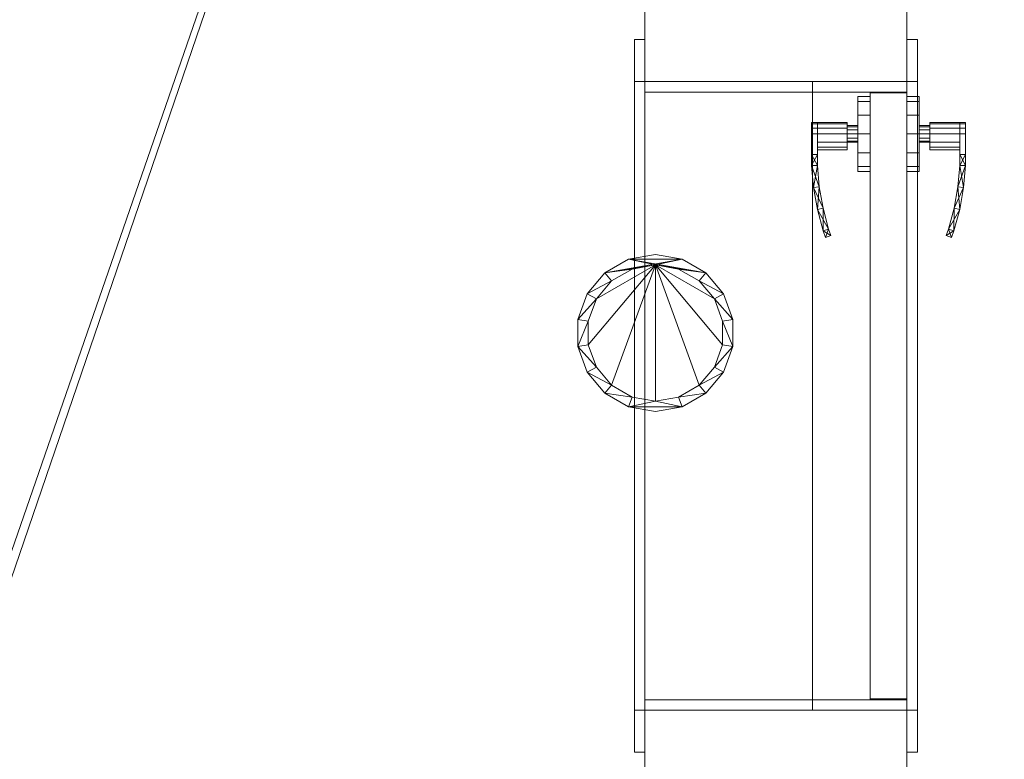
# Model space of a CAD drawing. Header units: inches. Extents: x -263 to 528, y -1 to 602.
# Tile 586 of 656: x 386 to 433, y 18 to 53. Entities that reach past the tile are written whole.
import ezdxf

# ---------------------------------------------------------------- set-up
doc = ezdxf.new("R2010")
doc.units = ezdxf.units.IN
doc.header["$MEASUREMENT"] = 0
for name, color, linetype in [('Doors', 7, 'Continuous'), ('New_Twindo - Lighting', 7, 'Continuous'), ('Twindo - Slabs', 7, 'Continuous'), ('Twindo - Walls', 7, 'Continuous')]:
    doc.layers.add(name, color=color, linetype=linetype)
doc.layers.add('New_Twindo - Lighting_Pen_No__10', color=1, linetype='Continuous', lineweight=18)
doc.layers.add('Twindo - Walls_Pen_No__3', color=7, linetype='Continuous', lineweight=18, true_color=0x506e96)

# ---------------------------------------------------------------- blocks, each defined once
blk = doc.blocks.new('Wall_1A432074-22F6-4D23-BD7C-E5F15A753E54', base_point=(415.5, 14))
at = {"layer": 'Twindo - Walls', "lineweight": 0}
mesh = blk.add_polyface(dxfattribs=at)
corners = [(415.5, 322.5, -6), (415.5, 14, -6), (415.5, 14, 101), (415.5, 322.5, 101), (415.5, 20), (415.5, 50), (415.5, 50, 80), (415.5, 20, 80), (428, 322.5, -6), (428, 14, -6), (428, 14, 101), (428, 322.5, 101), (428, 20), (428, 50), (428, 50, 80), (428, 20, 80)]
mesh.append_faces([[corners[k] for k in face] for face in [(8, 9, 1, 0), (1, 9, 10, 2), (3, 2, 10, 11), (0, 3, 11, 8), (12, 13, 5, 4), (13, 14, 6, 5), (14, 15, 7, 6), (15, 12, 4, 7)]], dxfattribs={"color": 254})
mesh.append_faces([[corners[k] for k in face] for face in [(1, 4, 0), (0, 5, 3), (8, 13, 9), (9, 12, 10)]], dxfattribs={"vtx0": -1, "vtx1": -1, "color": 254})
mesh.append_faces([[corners[k] for k in face] for face in [(6, 2, 3), (2, 7, 4), (0, 4, 5), (15, 11, 10), (11, 14, 13), (9, 13, 12)]], dxfattribs={"vtx0": -1, "vtx2": -1, "color": 254})
mesh.append_faces([[corners[k] for k in face] for face in [(6, 7, 2), (5, 6, 3), (1, 2, 4), (15, 14, 11), (12, 15, 10), (8, 11, 13)]], dxfattribs={"vtx1": -1, "vtx2": -1, "color": 254})
blk = doc.blocks.new('Slab_D0BD3B49-249D-4DA8-80D4-D821BCE50D6B', base_point=(-249.5, 387))
at = {"layer": 'Twindo - Slabs', "lineweight": 0}
mesh = blk.add_polyface(dxfattribs=at)
corners = [(-192, 387), (-249.5, 387), (-249.5, 387, -6), (-192, 387, -6), (-89.75, 579.5), (-249.5, 579.5), (-192, 134.5), (-132, 134.5), (-132, 124.5), (10, 124.5), (10, 13.75), (161.5, 13.75), (161.5, 6.5), (252, 6.5), (252, 14), (415.5, 14), (415.5, 322.5), (222.5, 322.5), (222.5, 357.5), (-4, 357.5), (-4, 413), (101.5, 413), (101.5, 553.5), (-89.75, 553.5), (-249.5, 579.5, -6), (-192, 134.5, -6), (-89.75, 579.5, -6), (-89.75, 553.5, -6), (101.5, 553.5, -6), (101.5, 413, -6), (-4, 413, -6), (-4, 357.5, -6), (222.5, 357.5, -6), (222.5, 322.5, -6), (415.5, 322.5, -6), (415.5, 14, -6), (252, 14, -6), (252, 6.5, -6), (161.5, 6.5, -6), (161.5, 13.75, -6), (10, 13.75, -6), (10, 124.5, -6), (-132, 124.5, -6), (-132, 134.5, -6)]
mesh.append_faces([[corners[k] for k in face] for face in [(0, 1, 2, 3), (1, 5, 24, 2), (6, 0, 3, 25), (5, 4, 26, 24), (7, 6, 25, 43), (8, 7, 43, 42), (9, 8, 42, 41), (10, 9, 41, 40), (11, 10, 40, 39), (12, 11, 39, 38), (13, 12, 38, 37), (14, 13, 37, 36), (15, 14, 36, 35), (16, 15, 35, 34), (17, 16, 34, 33), (18, 17, 33, 32), (19, 18, 32, 31), (20, 19, 31, 30), (21, 20, 30, 29), (22, 21, 29, 28), (23, 22, 28, 27), (4, 23, 27, 26)]], dxfattribs={"color": 254})
mesh.append_faces([[corners[k] for k in face] for face in [(22, 20, 21), (16, 14, 15)]], dxfattribs={"vtx0": -1, "color": 254})
mesh.append_faces([[corners[k] for k in face] for face in [(28, 30, 27), (34, 36, 33)]], dxfattribs={"vtx0": -1, "vtx1": -1, "color": 254})
mesh.append_faces([[corners[k] for k in face] for face in [(4, 0, 7), (19, 23, 8), (19, 9, 11), (43, 3, 26), (42, 27, 31), (39, 41, 31)]], dxfattribs={"vtx0": -1, "vtx1": -1, "vtx2": -1, "color": 254})
mesh.append_faces([[corners[k] for k in face] for face in [(23, 7, 8), (19, 8, 9), (17, 11, 12), (17, 12, 13), (17, 13, 14), (3, 24, 26), (43, 26, 27), (39, 31, 32), (39, 32, 33)]], dxfattribs={"vtx0": -1, "vtx2": -1, "color": 254})
mesh.append_faces([[corners[k] for k in face] for face in [(29, 30, 28), (35, 36, 34)]], dxfattribs={"vtx1": -1, "color": 254})
mesh.append_faces([[corners[k] for k in face] for face in [(4, 5, 0), (23, 4, 7), (19, 20, 23), (22, 23, 20), (18, 19, 11), (17, 18, 11), (16, 17, 14), (42, 43, 27), (30, 31, 27), (41, 42, 31), (38, 39, 33), (37, 38, 33), (36, 37, 33)]], dxfattribs={"vtx1": -1, "vtx2": -1, "color": 254})
mesh.append_faces([[corners[k] for k in face] for face in [(5, 1, 0), (0, 6, 7), (9, 10, 11), (3, 2, 24), (43, 25, 3), (39, 40, 41)]], dxfattribs={"vtx2": -1, "color": 254})
blk = doc.blocks.new('Slab_C16FED3F-F51D-4887-95C2-45D370958F54', base_point=(-255.75, 595))
at = {"layer": 'Twindo - Slabs', "lineweight": 0}
mesh = blk.add_polyface(dxfattribs=at)
corners = [(95.5, 568, 128), (95.5, 570, 128), (-75.75, 570, 128), (-75.75, 595, 128), (-255.75, 595, 128), (-255.75, 379, 128), (-198, 379, 128), (-198, 134.5, 128), (-136, 134.5, 128), (-136, 110.5, 128), (6.5, 110.5, 128), (6.5, 6.5, 128), (315.5, 6.5, 128), (315.5, 8, 128), (378.5, 8, 128), (378.5, 6.5, 128), (523, 6.5, 128), (523, 132.25, 128), (421.5, 132.25, 128), (421.5, 333, 128), (239, 333, 128), (239, 391.501, 128), (240, 391.501, 128), (240, 457, 128), (237, 457, 128), (237, 568, 128), (201, 127.5, 128), (201, 128.125, 128), (244.5, 128.125, 128), (244.5, 127.5, 128), (244.5, 15, 128), (161.5, 15, 128), (161.5, 146.5, 128), (200.935, 146.5, 128), (200.997, 146.5, 128), (200.997, 128.5, 128), (95.5, 568, 101), (95.5, 570, 101), (-75.75, 570, 101), (-75.75, 595, 101), (-255.75, 595, 101), (-255.75, 379, 101), (-198, 379, 101), (-198, 134.5, 101), (-136, 134.5, 101), (-136, 110.5, 101), (6.5, 110.5, 101), (6.5, 6.5, 101), (315.5, 6.5, 101), (315.5, 8, 101), (378.5, 8, 101), (378.5, 6.5, 101), (523, 6.5, 101), (523, 132.25, 101), (421.5, 132.25, 101), (421.5, 333, 101), (239, 333, 101), (239, 391.501, 101), (240, 391.501, 101), (240, 457, 101), (237, 457, 101), (237, 568, 101), (201, 127.5, 120), (201, 128, 120), (201, 128.125, 120), (244.5, 128.125, 120), (244.5, 128, 120), (244.5, 127.5, 120), (244.5, 127.5, 101), (244.5, 15, 101), (161.5, 15, 101), (161.5, 146.5, 101), (200.935, 146.5, 101), (200.997, 146.5, 101), (200.997, 128.5, 114.5), (201, 127.5, 101)]
mesh.append_faces([[corners[k] for k in face] for face in [(36, 37, 1, 0), (37, 38, 2, 1), (38, 39, 3, 2), (39, 40, 4, 3), (40, 41, 5, 4), (41, 42, 6, 5), (42, 43, 7, 6), (43, 44, 8, 7), (44, 45, 9, 8), (45, 46, 10, 9), (46, 47, 11, 10), (47, 48, 12, 11), (48, 49, 13, 12), (49, 50, 14, 13), (50, 51, 15, 14), (51, 52, 16, 15), (52, 53, 17, 16), (53, 54, 18, 17), (54, 55, 19, 18), (55, 56, 20, 19), (56, 57, 21, 20), (57, 58, 22, 21), (58, 59, 23, 22), (59, 60, 24, 23), (60, 61, 25, 24), (61, 36, 0, 25), (28, 27, 64, 65), (69, 70, 31, 30), (70, 71, 32, 31), (33, 32, 71, 72), (33, 72, 73, 34), (34, 73, 74, 35), (62, 67, 66, 63), (65, 64, 63, 66), (67, 62, 75, 68), (72, 74, 73)]], dxfattribs={"color": 254})
mesh.append_faces([[corners[k] for k in face] for face in [(23, 21, 22), (27, 63, 64), (29, 66, 67), (29, 69, 30), (75, 74, 72), (52, 54, 53)]], dxfattribs={"vtx0": -1, "color": 254})
mesh.append_faces([[corners[k] for k in face] for face in [(16, 18, 15), (59, 57, 60)]], dxfattribs={"vtx0": -1, "vtx1": -1, "color": 254})
mesh.append_faces([[corners[k] for k in face] for face in [(3, 6, 8), (31, 0, 11), (0, 32, 34), (24, 34, 27), (20, 24, 27), (28, 30, 12), (20, 28, 13), (75, 26, 74), (44, 42, 39), (47, 36, 70), (75, 60, 56), (49, 68, 56)]], dxfattribs={"vtx0": -1, "vtx1": -1, "vtx2": -1, "color": 254})
mesh.append_faces([[corners[k] for k in face] for face in [(2, 8, 9), (2, 9, 10), (0, 10, 11), (20, 27, 28), (30, 11, 12), (28, 12, 13), (20, 13, 14), (18, 14, 15), (42, 40, 39), (44, 39, 38), (46, 38, 37), (46, 37, 36), (72, 36, 61), (75, 61, 60), (47, 70, 69), (49, 69, 68), (50, 56, 55), (50, 55, 54)]], dxfattribs={"vtx0": -1, "vtx2": -1, "color": 254})
mesh.append_faces([[corners[k] for k in face] for face in [(17, 18, 16), (58, 57, 59)]], dxfattribs={"vtx1": -1, "color": 254})
mesh.append_faces([[corners[k] for k in face] for face in [(3, 4, 6), (2, 3, 8), (1, 2, 10), (0, 1, 10), (31, 32, 0), (25, 0, 34), (24, 25, 34), (20, 21, 24), (23, 24, 21), (30, 31, 11), (19, 20, 14), (18, 19, 14), (45, 44, 38), (46, 45, 38), (47, 46, 36), (71, 70, 36), (72, 71, 36), (75, 72, 61), (57, 56, 60), (68, 75, 56), (48, 47, 69), (49, 48, 69), (50, 49, 56), (51, 50, 54), (52, 51, 54)]], dxfattribs={"vtx1": -1, "vtx2": -1, "color": 254})
mesh.append_faces([[corners[k] for k in face] for face in [(4, 5, 6), (6, 7, 8), (26, 35, 74), (42, 41, 40), (44, 43, 42)]], dxfattribs={"vtx2": -1, "color": 254})
mesh.append_faces([[corners[k] for k in face] for face in [(27, 26, 62, 63), (29, 28, 65, 66), (29, 67, 68, 69)]], dxfattribs={"vtx3": -1, "color": 254})
blk = doc.blocks.new('Door_FA562B6C-6553-4CBE-97DA-130BF5FF7A9F')
at = {"layer": 'Twindo - Walls_Pen_No__3', "color": 155, "lineweight": 18, "true_color": 0x506e96}
for p, q in [((426.25, 20.5), (426.25, 49.5)), ((426.25, 49.5), (426.25, 49.5, 79.5)), ((426.25, 49.5, 79.5), (426.25, 20.5, 79.5)), ((428, 49.5), (426.25, 49.5)), ((428, 49.5, 79.5), (426.25, 49.5, 79.5)), ((428, 20.5), (428, 49.5)), ((428, 49.5), (428, 49.5, 79.5)), ((428, 49.5, 79.5), (428, 20.5, 79.5)), ((426.25, 20.5, 79.5), (426.25, 20.5)), ((428, 20.5), (426.25, 20.5)), ((428, 20.5, 79.5), (426.25, 20.5, 79.5)), ((428, 20.5, 79.5), (428, 20.5))]:
    blk.add_line(p, q, dxfattribs=at)
at = {"layer": 'Doors', "lineweight": 0}
mesh = blk.add_polyface(dxfattribs=at)
corners = [(415, 52), (415.5, 52), (415.5, 50), (415, 50), (415.5, 50, 80), (415, 50, 80), (415.5, 52, 82), (415, 52, 82)]
mesh.append_faces([[corners[k] for k in face] for face in [(0, 1, 2, 3), (3, 2, 4, 5), (5, 4, 6, 7), (7, 6, 1, 0), (0, 3, 5, 7), (1, 6, 4, 2)]], dxfattribs={"color": 7})
mesh = blk.add_polyface(dxfattribs=at)
corners = [(415, 52, 82), (415.5, 52, 82), (415.5, 50, 80), (415, 50, 80), (415.5, 20, 80), (415, 20, 80), (415.5, 18, 82), (415, 18, 82)]
mesh.append_faces([[corners[k] for k in face] for face in [(0, 1, 2, 3), (3, 2, 4, 5), (5, 4, 6, 7), (7, 6, 1, 0), (0, 3, 5, 7), (1, 6, 4, 2)]], dxfattribs={"color": 7})
mesh = blk.add_polyface(dxfattribs=at)
corners = [(428.5, 52), (428.5, 50), (428, 50), (428, 52), (428.5, 50, 80), (428, 50, 80), (428.5, 52, 82), (428, 52, 82)]
mesh.append_faces([[corners[k] for k in face] for face in [(0, 1, 2, 3), (1, 4, 5, 2), (4, 6, 7, 5), (6, 0, 3, 7), (0, 6, 4, 1), (3, 2, 5, 7)]], dxfattribs={"color": 7})
mesh = blk.add_polyface(dxfattribs=at)
corners = [(428.5, 52, 82), (428.5, 50, 80), (428, 50, 80), (428, 52, 82), (428.5, 20, 80), (428, 20, 80), (428.5, 18, 82), (428, 18, 82)]
mesh.append_faces([[corners[k] for k in face] for face in [(0, 1, 2, 3), (1, 4, 5, 2), (4, 6, 7, 5), (6, 0, 3, 7), (0, 6, 4, 1), (3, 2, 5, 7)]], dxfattribs={"color": 7})
mesh = blk.add_polyface(dxfattribs=at)
corners = [(423.5, 50), (423.5, 49.5), (415.5, 49.5), (415.5, 50), (423.5, 49.5, 79.5), (415.5, 49.5, 79.5), (423.5, 50, 80), (415.5, 50, 80)]
mesh.append_faces([[corners[k] for k in face] for face in [(0, 1, 2, 3), (1, 4, 5, 2), (4, 6, 7, 5), (6, 0, 3, 7), (0, 6, 4, 1), (3, 2, 5, 7)]], dxfattribs={"color": 7})
mesh = blk.add_polyface(dxfattribs=at)
corners = [(423.5, 49.5, 79.5), (423.5, 20.5, 79.5), (415.5, 20.5, 79.5), (415.5, 49.5, 79.5), (423.5, 20, 80), (415.5, 20, 80), (423.5, 50, 80), (415.5, 50, 80)]
mesh.append_faces([[corners[k] for k in face] for face in [(0, 1, 2, 3), (1, 4, 5, 2), (4, 6, 7, 5), (6, 0, 3, 7), (0, 6, 4, 1), (3, 2, 5, 7)]], dxfattribs={"color": 7})
mesh = blk.add_polyface(dxfattribs=at)
corners = [(428, 50), (428, 49.5), (423.5, 49.5), (423.5, 50), (428, 49.5, 79.5), (423.5, 49.5, 79.5), (428, 50, 79.5), (423.5, 50, 79.5)]
mesh.append_faces([[corners[k] for k in face] for face in [(0, 1, 2, 3), (1, 4, 5, 2), (4, 6, 7, 5), (6, 0, 3, 7), (0, 6, 4, 1), (3, 2, 5, 7)]], dxfattribs={"color": 7})
mesh = blk.add_polyface(dxfattribs=at)
corners = [(428, 50, 80), (428, 50, 79.5), (423.5, 50, 79.5), (423.5, 50, 80), (428, 49.5, 79.5), (423.5, 49.5, 79.5), (428, 20.5, 79.5), (423.5, 20.5, 79.5), (428, 20, 79.5), (423.5, 20, 79.5), (428, 20, 80), (423.5, 20, 80)]
mesh.append_faces([[corners[k] for k in face] for face in [(0, 1, 2, 3), (1, 4, 5, 2), (4, 6, 7, 5), (6, 8, 9, 7), (8, 10, 11, 9), (10, 0, 3, 11)]], dxfattribs={"color": 7})
mesh.append_faces([[corners[k] for k in face] for face in [(0, 6, 4, 1), (3, 7, 9, 11)]], dxfattribs={"vtx0": -1, "color": 7})
mesh.append_faces([[corners[k] for k in face] for face in [(0, 10, 8, 6), (3, 2, 5, 7)]], dxfattribs={"vtx3": -1, "color": 7})
mesh = blk.add_polyface(dxfattribs=at)
corners = [(428, 20.5), (426.25, 20.5), (426.25, 49.5), (428, 49.5), (426.25, 49.5, 79.5), (428, 49.5, 79.5), (426.25, 20.5, 79.5), (428, 20.5, 79.5), (428, 20.539, 0.039), (426.25, 20.539, 0.039), (426.25, 20.539, 79.461), (428, 20.539, 79.461), (426.25, 49.461, 79.461), (428, 49.461, 79.461), (426.25, 49.461, 0.039), (428, 49.461, 0.039)]
mesh.append_faces([[corners[k] for k in face] for face in [(0, 1, 2, 3), (3, 2, 4, 5), (5, 4, 6, 7), (7, 6, 1, 0), (8, 9, 10, 11), (11, 10, 12, 13), (13, 12, 14, 15), (15, 14, 9, 8)]], dxfattribs={"color": 7})
mesh.append_faces([[corners[k] for k in face] for face in [(0, 8, 7), (7, 11, 5), (6, 10, 1), (1, 9, 2)]], dxfattribs={"vtx0": -1, "vtx1": -1, "color": 7})
mesh.append_faces([[corners[k] for k in face] for face in [(13, 3, 5), (3, 15, 8), (7, 8, 11), (14, 4, 2), (4, 12, 10), (1, 10, 9)]], dxfattribs={"vtx0": -1, "vtx2": -1, "color": 7})
mesh.append_faces([[corners[k] for k in face] for face in [(13, 15, 3), (11, 13, 5), (0, 3, 8), (14, 12, 4), (9, 14, 2), (6, 4, 10)]], dxfattribs={"vtx1": -1, "vtx2": -1, "color": 7})
mesh = blk.add_polyface(dxfattribs=at)
corners = [(426.25, 49.461, 0.039), (426.25, 20.539, 0.039), (426.25, 20.539, 79.461), (426.25, 49.461, 79.461), (428, 20.539, 0.039), (428, 49.461, 0.039), (428, 20.539, 79.461), (428, 49.461, 79.461)]
mesh.append_faces([[corners[k] for k in face] for face in [(0, 1, 2, 3), (4, 1, 0, 5), (1, 4, 6, 2), (2, 6, 7, 3), (5, 0, 3, 7), (4, 5, 7, 6)]], dxfattribs={"color": 7})
mesh = blk.add_polyface(dxfattribs=at)
corners = [(425.659, 45.949, 36.896), (425.659, 45.709, 36), (425.663, 45.709, 36), (425.663, 45.949, 36.896), (425.659, 46.604, 37.551), (425.663, 46.604, 37.551), (425.659, 47.5, 37.791), (425.663, 47.5, 37.791), (425.659, 48.396, 37.551), (425.663, 48.396, 37.551), (425.659, 49.051, 36.896), (425.663, 49.051, 36.896), (425.659, 49.291, 36), (425.663, 49.291, 36), (425.659, 49.051, 35.104), (425.663, 49.051, 35.104), (425.659, 48.396, 34.449), (425.663, 48.396, 34.449), (425.659, 47.5, 34.209), (425.663, 47.5, 34.209), (425.659, 46.604, 34.449), (425.663, 46.604, 34.449), (425.659, 45.949, 35.104), (425.663, 45.949, 35.104), (426.246, 45.709, 36), (426.246, 45.949, 36.896), (426.246, 46.604, 37.551), (426.246, 47.5, 37.791), (426.246, 48.396, 37.551), (426.246, 49.051, 36.896), (426.246, 49.291, 36), (426.246, 49.051, 35.104), (426.246, 48.396, 34.449), (426.246, 47.5, 34.209), (426.246, 46.604, 34.449), (426.246, 45.949, 35.104), (426.25, 45.709, 36), (426.25, 45.949, 36.896), (426.25, 46.604, 37.551), (426.25, 47.5, 37.791), (426.25, 48.396, 37.551), (426.25, 49.051, 36.896), (426.25, 49.291, 36), (426.25, 49.051, 35.104), (426.25, 48.396, 34.449), (426.25, 47.5, 34.209), (426.25, 46.604, 34.449), (426.25, 45.949, 35.104)]
mesh.append_faces([[corners[k] for k in face] for face in [(0, 1, 2, 3), (4, 0, 3, 5), (6, 4, 5, 7), (8, 6, 7, 9), (10, 8, 9, 11), (12, 10, 11, 13), (14, 12, 13, 15), (16, 14, 15, 17), (18, 16, 17, 19), (20, 18, 19, 21), (22, 20, 21, 23), (1, 22, 23, 2), (3, 2, 24, 25), (5, 3, 25, 26), (7, 5, 26, 27), (9, 7, 27, 28), (11, 9, 28, 29), (13, 11, 29, 30), (15, 13, 30, 31), (17, 15, 31, 32), (19, 17, 32, 33), (21, 19, 33, 34), (23, 21, 34, 35), (2, 23, 35, 24), (25, 24, 36, 37), (26, 25, 37, 38), (27, 26, 38, 39), (28, 27, 39, 40), (29, 28, 40, 41), (30, 29, 41, 42), (31, 30, 42, 43), (32, 31, 43, 44), (33, 32, 44, 45), (34, 33, 45, 46), (35, 34, 46, 47), (24, 35, 47, 36)]], dxfattribs={"color": 252})
mesh.append_faces([[corners[k] for k in face] for face in [(1, 18, 20, 22)]], dxfattribs={"vtx0": -1, "color": 252})
mesh.append_faces([[corners[k] for k in face] for face in [(1, 6, 8, 10), (1, 10, 12, 14), (1, 14, 16, 18)]], dxfattribs={"vtx0": -1, "vtx3": -1, "color": 252})
mesh.append_faces([[corners[k] for k in face] for face in [(1, 0, 4, 6)]], dxfattribs={"vtx3": -1, "color": 252})
mesh = blk.add_polyface(dxfattribs=at)
corners = [(428.591, 45.949, 36.896), (428.587, 45.949, 36.896), (428.587, 45.709, 36), (428.591, 45.709, 36), (428.591, 46.604, 37.551), (428.587, 46.604, 37.551), (428.591, 47.5, 37.791), (428.587, 47.5, 37.791), (428.591, 48.396, 37.551), (428.587, 48.396, 37.551), (428.591, 49.051, 36.896), (428.587, 49.051, 36.896), (428.591, 49.291, 36), (428.587, 49.291, 36), (428.591, 49.051, 35.104), (428.587, 49.051, 35.104), (428.591, 48.396, 34.449), (428.587, 48.396, 34.449), (428.591, 47.5, 34.209), (428.587, 47.5, 34.209), (428.591, 46.604, 34.449), (428.587, 46.604, 34.449), (428.591, 45.949, 35.104), (428.587, 45.949, 35.104), (428.004, 45.949, 36.896), (428.004, 45.709, 36), (428.004, 46.604, 37.551), (428.004, 47.5, 37.791), (428.004, 48.396, 37.551), (428.004, 49.051, 36.896), (428.004, 49.291, 36), (428.004, 49.051, 35.104), (428.004, 48.396, 34.449), (428.004, 47.5, 34.209), (428.004, 46.604, 34.449), (428.004, 45.949, 35.104), (428, 45.949, 36.896), (428, 45.709, 36), (428, 46.604, 37.551), (428, 47.5, 37.791), (428, 48.396, 37.551), (428, 49.051, 36.896), (428, 49.291, 36), (428, 49.051, 35.104), (428, 48.396, 34.449), (428, 47.5, 34.209), (428, 46.604, 34.449), (428, 45.949, 35.104)]
mesh.append_faces([[corners[k] for k in face] for face in [(0, 1, 2, 3), (4, 5, 1, 0), (6, 7, 5, 4), (8, 9, 7, 6), (10, 11, 9, 8), (12, 13, 11, 10), (14, 15, 13, 12), (16, 17, 15, 14), (18, 19, 17, 16), (20, 21, 19, 18), (22, 23, 21, 20), (3, 2, 23, 22), (1, 24, 25, 2), (5, 26, 24, 1), (7, 27, 26, 5), (9, 28, 27, 7), (11, 29, 28, 9), (13, 30, 29, 11), (15, 31, 30, 13), (17, 32, 31, 15), (19, 33, 32, 17), (21, 34, 33, 19), (23, 35, 34, 21), (2, 25, 35, 23), (24, 36, 37, 25), (26, 38, 36, 24), (27, 39, 38, 26), (28, 40, 39, 27), (29, 41, 40, 28), (30, 42, 41, 29), (31, 43, 42, 30), (32, 44, 43, 31), (33, 45, 44, 32), (34, 46, 45, 33), (35, 47, 46, 34), (25, 37, 47, 35)]], dxfattribs={"color": 252})
mesh.append_faces([[corners[k] for k in face] for face in [(3, 6, 4, 0)]], dxfattribs={"vtx0": -1, "color": 252})
mesh.append_faces([[corners[k] for k in face] for face in [(3, 18, 16, 14), (3, 14, 12, 10), (3, 10, 8, 6)]], dxfattribs={"vtx0": -1, "vtx3": -1, "color": 252})
mesh.append_faces([[corners[k] for k in face] for face in [(3, 22, 20, 18)]], dxfattribs={"vtx3": -1, "color": 252})
mesh = blk.add_polyface(dxfattribs=at)
corners = [(423.73, 47.5, 36.551), (423.73, 47.776, 36.477), (423.455, 47.776, 36.477), (423.455, 47.5, 36.551), (423.73, 47.977, 36.276), (423.455, 47.977, 36.276), (423.73, 48.051, 36), (423.455, 48.051, 36), (423.73, 47.977, 35.724), (423.455, 47.977, 35.724), (423.73, 47.776, 35.523), (423.455, 47.776, 35.523), (423.73, 47.5, 35.449), (423.455, 47.5, 35.449), (423.73, 46.516, 35.449), (423.455, 46.516, 35.449), (423.73, 46.516, 36.551), (423.455, 46.516, 36.551), (423.73, 46.516, 35.449), (423.73, 46, 35.48), (423.455, 45.988, 35.48), (423.455, 46.516, 35.449), (423.82, 44.973, 35.542), (423.547, 44.937, 35.542), (423.999, 43.957, 35.603), (423.73, 43.897, 35.603), (424.266, 42.961, 35.665), (424.003, 42.878, 35.665), (424.379, 42.651, 35.685), (424.119, 42.561, 35.685), (424.379, 42.651, 36.315), (424.119, 42.561, 36.315), (424.266, 42.961, 36.335), (424.003, 42.878, 36.335), (423.999, 43.957, 36.397), (423.73, 43.897, 36.397), (423.82, 44.973, 36.458), (423.547, 44.937, 36.458), (423.73, 46, 36.52), (423.455, 45.988, 36.52), (423.73, 46.516, 36.551), (423.455, 46.516, 36.551)]
mesh.append_faces([[corners[k] for k in face] for face in [(0, 1, 2, 3), (1, 4, 5, 2), (4, 6, 7, 5), (6, 8, 9, 7), (8, 10, 11, 9), (10, 12, 13, 11), (12, 14, 15, 13), (14, 16, 17, 15), (16, 0, 3, 17), (18, 19, 20), (18, 20, 21), (19, 22, 23), (19, 23, 20), (22, 24, 25), (22, 25, 23), (24, 26, 27), (24, 27, 25), (26, 28, 29), (26, 29, 27), (28, 30, 31, 29), (30, 32, 33), (30, 33, 31), (32, 34, 35), (32, 35, 33), (34, 36, 37), (34, 37, 35), (36, 38, 39), (36, 39, 37), (38, 40, 41), (38, 41, 39), (40, 18, 21, 41), (18, 40, 38, 19), (19, 38, 36, 22), (22, 36, 34, 24), (24, 34, 32, 26), (26, 32, 30, 28), (21, 20, 39, 41), (20, 23, 37, 39), (23, 25, 35, 37), (25, 27, 33, 35), (27, 29, 31, 33)]], dxfattribs={"color": 252})
mesh.append_faces([[corners[k] for k in face] for face in [(0, 4, 1), (3, 15, 17)]], dxfattribs={"vtx0": -1, "color": 252})
mesh.append_faces([[corners[k] for k in face] for face in [(0, 12, 10, 8), (0, 8, 6, 4), (3, 7, 9, 11), (3, 11, 13, 15)]], dxfattribs={"vtx0": -1, "vtx3": -1, "color": 252})
mesh.append_faces([[corners[k] for k in face] for face in [(0, 16, 14, 12), (3, 2, 5, 7)]], dxfattribs={"vtx3": -1, "color": 252})
mesh = blk.add_polyface(dxfattribs=at)
corners = [(425.659, 47.697, 35.659), (425.659, 47.841, 35.803), (425.659, 47.894, 36), (425.659, 47.841, 36.197), (425.659, 47.697, 36.341), (425.659, 47.5, 36.394), (425.659, 47.303, 36.341), (425.659, 47.159, 36.197), (425.659, 47.106, 36), (425.659, 47.159, 35.803), (425.659, 47.303, 35.659), (425.659, 47.5, 35.606), (425.148, 47.697, 35.659), (425.148, 47.5, 35.606), (425.148, 47.303, 35.659), (425.148, 47.159, 35.803), (425.148, 47.106, 36), (425.148, 47.159, 36.197), (425.148, 47.303, 36.341), (425.148, 47.5, 36.394), (425.148, 47.697, 36.341), (425.148, 47.841, 36.197), (425.148, 47.894, 36), (425.148, 47.841, 35.803), (425.148, 47.5, 36.551), (425.148, 47.776, 36.477), (423.73, 47.776, 36.477), (423.73, 47.5, 36.551), (425.148, 47.977, 36.276), (423.73, 47.977, 36.276), (425.148, 48.051, 36), (423.73, 48.051, 36), (425.148, 47.977, 35.724), (423.73, 47.977, 35.724), (425.148, 47.776, 35.523), (423.73, 47.776, 35.523), (425.148, 47.5, 35.449), (423.73, 47.5, 35.449), (425.148, 47.106, 35.528), (423.73, 47.106, 35.528), (425.148, 46.874, 35.646), (423.73, 46.874, 35.646), (425.148, 46.737, 35.869), (423.73, 46.737, 35.869), (425.148, 46.737, 36.131), (423.73, 46.737, 36.131), (425.148, 46.874, 36.354), (423.73, 46.874, 36.354), (425.148, 47.106, 36.472), (423.73, 47.106, 36.472)]
mesh.append_faces([[corners[k] for k in face] for face in [(0, 11, 13, 12), (11, 10, 14, 13), (10, 9, 15, 14), (9, 8, 16, 15), (8, 7, 17, 16), (7, 6, 18, 17), (6, 5, 19, 18), (5, 4, 20, 19), (4, 3, 21, 20), (3, 2, 22, 21), (2, 1, 23, 22), (1, 0, 12, 23), (24, 25, 26, 27), (25, 28, 29, 26), (28, 30, 31, 29), (30, 32, 33, 31), (32, 34, 35, 33), (34, 36, 37, 35), (36, 38, 39, 37), (38, 40, 41, 39), (40, 42, 43, 41), (42, 44, 45, 43), (44, 46, 47, 45), (46, 48, 49, 47), (48, 24, 27, 49)]], dxfattribs={"color": 252})
mesh.append_faces([[corners[k] for k in face] for face in [(0, 9, 10, 11), (12, 21, 22, 23), (24, 28, 25), (27, 47, 49)]], dxfattribs={"vtx0": -1, "color": 252})
mesh.append_faces([[corners[k] for k in face] for face in [(0, 3, 4, 5), (0, 5, 6, 7), (0, 7, 8, 9), (12, 15, 16, 17), (12, 17, 18, 19), (12, 19, 20, 21), (24, 44, 42, 40), (24, 40, 38, 36), (24, 36, 34, 32), (24, 32, 30, 28), (27, 31, 33, 35), (27, 35, 37, 39), (27, 39, 41, 43), (27, 43, 45, 47)]], dxfattribs={"vtx0": -1, "vtx3": -1, "color": 252})
mesh.append_faces([[corners[k] for k in face] for face in [(0, 1, 2, 3), (12, 13, 14, 15), (24, 48, 46, 44), (27, 26, 29, 31)]], dxfattribs={"vtx3": -1, "color": 252})
mesh = blk.add_polyface(dxfattribs=at)
corners = [(428.591, 47.697, 35.659), (428.591, 47.5, 35.606), (428.591, 47.303, 35.659), (428.591, 47.159, 35.803), (428.591, 47.106, 36), (428.591, 47.159, 36.197), (428.591, 47.303, 36.341), (428.591, 47.5, 36.394), (428.591, 47.697, 36.341), (428.591, 47.841, 36.197), (428.591, 47.894, 36), (428.591, 47.841, 35.803), (429.102, 47.697, 35.659), (429.102, 47.841, 35.803), (429.102, 47.894, 36), (429.102, 47.841, 36.197), (429.102, 47.697, 36.341), (429.102, 47.5, 36.394), (429.102, 47.303, 36.341), (429.102, 47.159, 36.197), (429.102, 47.106, 36), (429.102, 47.159, 35.803), (429.102, 47.303, 35.659), (429.102, 47.5, 35.606), (429.102, 47.5, 36.551), (430.52, 47.5, 36.551), (430.52, 47.776, 36.477), (429.102, 47.776, 36.477), (430.52, 47.977, 36.276), (429.102, 47.977, 36.276), (430.52, 48.051, 36), (429.102, 48.051, 36), (430.52, 47.977, 35.724), (429.102, 47.977, 35.724), (430.52, 47.776, 35.523), (429.102, 47.776, 35.523), (430.52, 47.5, 35.449), (429.102, 47.5, 35.449), (430.52, 47.106, 35.528), (429.102, 47.106, 35.528), (430.52, 46.874, 35.646), (429.102, 46.874, 35.646), (430.52, 46.737, 35.869), (429.102, 46.737, 35.869), (430.52, 46.737, 36.131), (429.102, 46.737, 36.131), (430.52, 46.874, 36.354), (429.102, 46.874, 36.354), (430.52, 47.106, 36.472), (429.102, 47.106, 36.472)]
mesh.append_faces([[corners[k] for k in face] for face in [(0, 12, 23, 1), (1, 23, 22, 2), (2, 22, 21, 3), (3, 21, 20, 4), (4, 20, 19, 5), (5, 19, 18, 6), (6, 18, 17, 7), (7, 17, 16, 8), (8, 16, 15, 9), (9, 15, 14, 10), (10, 14, 13, 11), (11, 13, 12, 0), (24, 25, 26, 27), (27, 26, 28, 29), (29, 28, 30, 31), (31, 30, 32, 33), (33, 32, 34, 35), (35, 34, 36, 37), (37, 36, 38, 39), (39, 38, 40, 41), (41, 40, 42, 43), (43, 42, 44, 45), (45, 44, 46, 47), (47, 46, 48, 49), (49, 48, 25, 24)]], dxfattribs={"color": 252})
mesh.append_faces([[corners[k] for k in face] for face in [(0, 9, 10, 11), (12, 21, 22, 23), (24, 47, 49), (25, 28, 26)]], dxfattribs={"vtx0": -1, "color": 252})
mesh.append_faces([[corners[k] for k in face] for face in [(0, 3, 4, 5), (0, 5, 6, 7), (0, 7, 8, 9), (12, 15, 16, 17), (12, 17, 18, 19), (12, 19, 20, 21), (24, 31, 33, 35), (24, 35, 37, 39), (24, 39, 41, 43), (24, 43, 45, 47), (25, 44, 42, 40), (25, 40, 38, 36), (25, 36, 34, 32), (25, 32, 30, 28)]], dxfattribs={"vtx0": -1, "vtx3": -1, "color": 252})
mesh.append_faces([[corners[k] for k in face] for face in [(0, 1, 2, 3), (12, 13, 14, 15), (24, 27, 29, 31), (25, 48, 46, 44)]], dxfattribs={"vtx3": -1, "color": 252})
mesh = blk.add_polyface(dxfattribs=at)
corners = [(430.52, 47.5, 36.551), (430.795, 47.5, 36.551), (430.795, 47.776, 36.477), (430.52, 47.776, 36.477), (430.795, 47.977, 36.276), (430.52, 47.977, 36.276), (430.795, 48.051, 36), (430.52, 48.051, 36), (430.795, 47.977, 35.724), (430.52, 47.977, 35.724), (430.795, 47.776, 35.523), (430.52, 47.776, 35.523), (430.795, 47.5, 35.449), (430.52, 47.5, 35.449), (430.795, 46.516, 35.449), (430.52, 46.516, 35.449), (430.795, 46.516, 36.551), (430.52, 46.516, 36.551), (430.52, 46.516, 35.449), (430.795, 45.988, 35.48), (430.52, 46, 35.48), (430.795, 46.516, 35.449), (430.703, 44.937, 35.542), (430.43, 44.973, 35.542), (430.52, 43.897, 35.603), (430.251, 43.957, 35.603), (430.247, 42.878, 35.665), (429.984, 42.961, 35.665), (430.131, 42.561, 35.685), (429.871, 42.651, 35.685), (430.131, 42.561, 36.315), (429.871, 42.651, 36.315), (430.247, 42.878, 36.335), (429.984, 42.961, 36.335), (430.52, 43.897, 36.397), (430.251, 43.957, 36.397), (430.703, 44.937, 36.458), (430.43, 44.973, 36.458), (430.795, 45.988, 36.52), (430.52, 46, 36.52), (430.795, 46.516, 36.551), (430.52, 46.516, 36.551)]
mesh.append_faces([[corners[k] for k in face] for face in [(0, 1, 2, 3), (3, 2, 4, 5), (5, 4, 6, 7), (7, 6, 8, 9), (9, 8, 10, 11), (11, 10, 12, 13), (13, 12, 14, 15), (15, 14, 16, 17), (17, 16, 1, 0), (18, 19, 20), (18, 21, 19), (20, 22, 23), (20, 19, 22), (23, 24, 25), (23, 22, 24), (25, 26, 27), (25, 24, 26), (27, 28, 29), (27, 26, 28), (29, 28, 30, 31), (31, 32, 33), (31, 30, 32), (33, 34, 35), (33, 32, 34), (35, 36, 37), (35, 34, 36), (37, 38, 39), (37, 36, 38), (39, 40, 41), (39, 38, 40), (41, 40, 21, 18), (18, 20, 39, 41), (20, 23, 37, 39), (23, 25, 35, 37), (25, 27, 33, 35), (27, 29, 31, 33), (21, 40, 38, 19), (19, 38, 36, 22), (22, 36, 34, 24), (24, 34, 32, 26), (26, 32, 30, 28)]], dxfattribs={"color": 252})
mesh.append_faces([[corners[k] for k in face] for face in [(0, 15, 17), (1, 4, 2)]], dxfattribs={"vtx0": -1, "color": 252})
mesh.append_faces([[corners[k] for k in face] for face in [(0, 7, 9, 11), (0, 11, 13, 15), (1, 12, 10, 8), (1, 8, 6, 4)]], dxfattribs={"vtx0": -1, "vtx3": -1, "color": 252})
mesh.append_faces([[corners[k] for k in face] for face in [(0, 3, 5, 7), (1, 16, 14, 12)]], dxfattribs={"vtx3": -1, "color": 252})
mesh = blk.add_polyface(dxfattribs=at)
corners = [(423.5, 20, 80), (423.5, 20.5, 79.5), (415.5, 20.5, 79.5), (415.5, 20, 80), (423.5, 20.5), (415.5, 20.5), (423.5, 20), (415.5, 20)]
mesh.append_faces([[corners[k] for k in face] for face in [(0, 1, 2, 3), (1, 4, 5, 2), (4, 6, 7, 5), (6, 0, 3, 7), (0, 6, 4, 1), (3, 2, 5, 7)]], dxfattribs={"color": 7})
mesh = blk.add_polyface(dxfattribs=at)
corners = [(428, 20), (428, 20, 79.5), (423.5, 20, 79.5), (423.5, 20), (428, 20.5, 79.5), (423.5, 20.5, 79.5), (428, 20.5), (423.5, 20.5)]
mesh.append_faces([[corners[k] for k in face] for face in [(0, 1, 2, 3), (1, 4, 5, 2), (4, 6, 7, 5), (6, 0, 3, 7), (0, 6, 4, 1), (3, 2, 5, 7)]], dxfattribs={"color": 7})
mesh = blk.add_polyface(dxfattribs=at)
corners = [(415, 18, 82), (415.5, 18, 82), (415.5, 20, 80), (415, 20, 80), (415.5, 20), (415, 20), (415.5, 18), (415, 18)]
mesh.append_faces([[corners[k] for k in face] for face in [(0, 1, 2, 3), (3, 2, 4, 5), (5, 4, 6, 7), (7, 6, 1, 0), (0, 3, 5, 7), (1, 6, 4, 2)]], dxfattribs={"color": 7})
mesh = blk.add_polyface(dxfattribs=at)
corners = [(428.5, 18, 82), (428.5, 20, 80), (428, 20, 80), (428, 18, 82), (428.5, 20), (428, 20), (428.5, 18), (428, 18)]
mesh.append_faces([[corners[k] for k in face] for face in [(0, 1, 2, 3), (1, 4, 5, 2), (4, 6, 7, 5), (6, 0, 3, 7), (0, 6, 4, 1), (3, 2, 5, 7)]], dxfattribs={"color": 7})
blk = doc.blocks.new('Slab_A3746481-2909-4108-A365-6002FE2AB3C6', base_point=(95.5, 568))
at = {"layer": 'Twindo - Slabs', "lineweight": 0}
mesh = blk.add_polyface(dxfattribs=at)
corners = [(95.5, 568, 254), (95.5, 568, 248), (95.5, 395.501, 248), (95.5, 395.501, 254), (237, 568, 254), (237, 568, 248), (237, 457, 248), (240, 457, 248), (240, 391.501, 248), (239, 391.501, 248), (239, 192.5, 248), (421.5, 192.5, 248), (421.5, 132.25, 248), (523, 132.25, 248), (523, 6.5, 248), (378.5, 6.5, 248), (378.5, 8, 248), (315.5, 8, 248), (315.5, 6.5, 248), (150.5, 6.5, 248), (150.5, 197, 248), (155, 197, 248), (155, 397.501, 248), (113, 397.501, 248), (113, 395.501, 248), (201, 383.001, 248), (170, 383.001, 248), (170, 205.5, 248), (201, 205.5, 248), (378.6, 174.5, 248), (261.6, 174.5, 248), (261.6, 108.5, 248), (342.106, 108.5, 248), (378.6, 144.994, 248), (113, 395.501, 254), (113, 397.501, 254), (155, 397.501, 254), (155, 197, 254), (150.5, 197, 254), (150.5, 6.5, 254), (315.5, 6.5, 254), (315.5, 8, 254), (378.5, 8, 254), (378.5, 6.5, 254), (523, 6.5, 254), (523, 132.25, 254), (421.5, 132.25, 254), (421.5, 192.5, 254), (239, 192.5, 254), (239, 391.501, 254), (240, 391.501, 254), (240, 457, 254), (237, 457, 254), (170, 205.5, 254), (170, 383.001, 254), (201, 383.001, 254), (201, 205.5, 254), (261.6, 108.5, 254), (261.6, 174.5, 254), (378.6, 174.5, 254), (378.6, 144.994, 254), (342.106, 108.5, 254)]
mesh.append_faces([[corners[k] for k in face] for face in [(0, 1, 2, 3), (4, 5, 1, 0), (3, 2, 24, 34), (52, 6, 5, 4), (51, 7, 6, 52), (50, 8, 7, 51), (49, 9, 8, 50), (48, 10, 9, 49), (47, 11, 10, 48), (46, 12, 11, 47), (45, 13, 12, 46), (44, 14, 13, 45), (43, 15, 14, 44), (42, 16, 15, 43), (41, 17, 16, 42), (40, 18, 17, 41), (39, 19, 18, 40), (38, 20, 19, 39), (37, 21, 20, 38), (36, 22, 21, 37), (35, 23, 22, 36), (34, 24, 23, 35), (54, 26, 25, 55), (53, 27, 26, 54), (56, 28, 27, 53), (55, 25, 28, 56), (58, 30, 29, 59), (57, 31, 30, 58), (61, 32, 31, 57), (60, 33, 32, 61), (59, 29, 33, 60)]], dxfattribs={"color": 254})
mesh.append_faces([[corners[k] for k in face] for face in [(14, 12, 13), (51, 49, 50)]], dxfattribs={"vtx0": -1, "color": 254})
mesh.append_faces([[corners[k] for k in face] for face in [(7, 9, 6), (44, 46, 43)]], dxfattribs={"vtx0": -1, "vtx1": -1, "color": 254})
mesh.append_faces([[corners[k] for k in face] for face in [(19, 21, 27), (26, 22, 1), (28, 6, 10), (19, 28, 10), (19, 10, 31), (15, 33, 12), (0, 36, 54), (53, 37, 39), (48, 52, 56), (48, 56, 39), (57, 48, 39), (46, 60, 43)]], dxfattribs={"vtx0": -1, "vtx1": -1, "vtx2": -1, "color": 254})
mesh.append_faces([[corners[k] for k in face] for face in [(23, 2, 1), (26, 21, 22), (19, 27, 28), (25, 1, 5), (28, 5, 6), (17, 31, 32), (16, 32, 33), (29, 10, 11), (33, 11, 12), (0, 34, 35), (0, 35, 36), (53, 36, 37), (0, 54, 55), (52, 55, 56), (57, 39, 40), (57, 40, 41), (61, 41, 42), (48, 58, 59), (60, 42, 43), (46, 59, 60)]], dxfattribs={"vtx0": -1, "vtx2": -1, "color": 254})
mesh.append_faces([[corners[k] for k in face] for face in [(8, 9, 7), (45, 46, 44)]], dxfattribs={"vtx1": -1, "color": 254})
mesh.append_faces([[corners[k] for k in face] for face in [(22, 23, 1), (26, 27, 21), (25, 26, 1), (28, 25, 5), (9, 10, 6), (30, 31, 10), (18, 19, 31), (17, 18, 31), (16, 17, 32), (15, 16, 33), (29, 30, 10), (33, 29, 11), (14, 15, 12), (53, 54, 36), (56, 53, 39), (4, 0, 55), (52, 4, 55), (48, 49, 52), (51, 52, 49), (57, 58, 48), (61, 57, 41), (60, 61, 42), (47, 48, 59), (46, 47, 59)]], dxfattribs={"vtx1": -1, "vtx2": -1, "color": 254})
mesh.append_faces([[corners[k] for k in face] for face in [(23, 24, 2), (19, 20, 21), (0, 3, 34), (37, 38, 39)]], dxfattribs={"vtx2": -1, "color": 254})
blk = doc.blocks.new('Lamp_7A789E22-5A67-4980-8F20-145897CF3F1A')
at = {"layer": 'New_Twindo - Lighting', "lineweight": 0}
mesh = blk.add_polyface(dxfattribs=at)
corners = [(416, 41.75, 247.5), (414.717, 41.524, 247.5), (414.717, 41.524, 248), (416, 41.75, 248), (413.59, 40.873, 247.5), (413.59, 40.873, 248), (412.752, 39.875, 247.5), (412.752, 39.875, 248), (412.307, 38.651, 247.5), (412.307, 38.651, 248), (412.307, 37.349, 247.5), (412.307, 37.349, 248), (412.752, 36.125, 247.5), (412.752, 36.125, 248), (413.59, 35.127, 247.5), (413.59, 35.127, 248), (414.717, 34.476, 247.5), (414.717, 34.476, 248), (416, 34.25, 247.5), (416, 34.25, 248), (417.283, 34.476, 247.5), (417.283, 34.476, 248), (418.41, 35.127, 247.5), (418.41, 35.127, 248), (419.248, 36.125, 247.5), (419.248, 36.125, 248), (419.693, 37.349, 247.5), (419.693, 37.349, 248), (419.693, 38.651, 247.5), (419.693, 38.651, 248), (419.248, 39.875, 247.5), (419.248, 39.875, 248), (418.41, 40.873, 247.5), (418.41, 40.873, 248), (417.283, 41.524, 247.5), (417.283, 41.524, 248), (416, 41.25, 247.5), (417.112, 41.054, 247.5), (417.112, 41.054, 248), (416, 41.25, 248), (418.089, 40.49, 247.5), (418.089, 40.49, 248), (418.815, 39.625, 247.5), (418.815, 39.625, 248), (419.201, 38.564, 247.5), (419.201, 38.564, 248), (419.201, 37.436, 247.5), (419.201, 37.436, 248), (418.815, 36.375, 247.5), (418.815, 36.375, 248), (418.089, 35.51, 247.5), (418.089, 35.51, 248), (417.112, 34.946, 247.5), (417.112, 34.946, 248), (416, 34.75, 247.5), (416, 34.75, 248), (414.888, 34.946, 247.5), (414.888, 34.946, 248), (413.911, 35.51, 247.5), (413.911, 35.51, 248), (413.185, 36.375, 247.5), (413.185, 36.375, 248), (412.799, 37.436, 247.5), (412.799, 37.436, 248), (412.799, 38.564, 247.5), (412.799, 38.564, 248), (413.185, 39.625, 247.5), (413.185, 39.625, 248), (413.911, 40.49, 247.5), (413.911, 40.49, 248), (414.888, 41.054, 247.5), (414.888, 41.054, 248)]
mesh.append_faces([[corners[k] for k in face] for face in [(0, 1, 2, 3), (1, 4, 5, 2), (4, 6, 7, 5), (6, 8, 9, 7), (8, 10, 11, 9), (10, 12, 13, 11), (12, 14, 15, 13), (14, 16, 17, 15), (16, 18, 19, 17), (18, 20, 21, 19), (20, 22, 23, 21), (22, 24, 25, 23), (24, 26, 27, 25), (26, 28, 29, 27), (28, 30, 31, 29), (30, 32, 33, 31), (32, 34, 35, 33), (34, 0, 3, 35), (36, 37, 38, 39), (37, 40, 41, 38), (40, 42, 43, 41), (42, 44, 45, 43), (44, 46, 47, 45), (46, 48, 49, 47), (48, 50, 51, 49), (50, 52, 53, 51), (52, 54, 55, 53), (54, 56, 57, 55), (56, 58, 59, 57), (58, 60, 61, 59), (60, 62, 63, 61), (62, 64, 65, 63), (64, 66, 67, 65), (66, 68, 69, 67), (68, 70, 71, 69), (70, 36, 39, 71)]], dxfattribs={"color": 9})
mesh.append_faces([[corners[k] for k in face] for face in [(20, 16, 54), (34, 36, 4), (17, 21, 55), (2, 39, 33)]], dxfattribs={"vtx0": -1, "vtx1": -1, "vtx2": -1, "color": 9})
mesh.append_faces([[corners[k] for k in face] for face in [(20, 54, 52), (56, 16, 14), (22, 52, 50), (58, 14, 12), (24, 50, 48), (60, 12, 10), (26, 48, 46), (26, 46, 44), (64, 10, 8), (28, 44, 42), (66, 8, 6), (30, 42, 40), (68, 6, 4), (32, 40, 37), (32, 37, 36), (34, 4, 1), (17, 55, 57), (53, 21, 23), (15, 57, 59), (51, 23, 25), (13, 59, 61), (49, 25, 27), (11, 61, 63), (11, 63, 65), (45, 27, 29), (9, 65, 67), (43, 29, 31), (7, 67, 69), (41, 31, 33), (5, 69, 71), (5, 71, 39), (2, 33, 35)]], dxfattribs={"vtx0": -1, "vtx2": -1, "color": 9})
mesh.append_faces([[corners[k] for k in face] for face in [(0, 34, 1), (3, 2, 35)]], dxfattribs={"vtx1": -1, "color": 9})
mesh.append_faces([[corners[k] for k in face] for face in [(56, 54, 16), (22, 20, 52), (58, 56, 14), (24, 22, 50), (60, 58, 12), (26, 24, 48), (62, 60, 10), (64, 62, 10), (28, 26, 44), (66, 64, 8), (30, 28, 42), (68, 66, 6), (32, 30, 40), (70, 68, 4), (36, 70, 4), (34, 32, 36), (53, 55, 21), (15, 17, 57), (51, 53, 23), (13, 15, 59), (49, 51, 25), (11, 13, 61), (47, 49, 27), (45, 47, 27), (9, 11, 65), (43, 45, 29), (7, 9, 67), (41, 43, 31), (5, 7, 69), (38, 41, 33), (39, 38, 33), (2, 5, 39)]], dxfattribs={"vtx1": -1, "vtx2": -1, "color": 9})
mesh.append_faces([[corners[k] for k in face] for face in [(20, 18, 16), (17, 19, 21)]], dxfattribs={"vtx2": -1, "color": 9})
mesh = blk.add_polyface(dxfattribs=at)
corners = [(416, 41.25, 247.554), (417.112, 41.054, 247.554), (418.089, 40.49, 247.554), (418.815, 39.625, 247.554), (419.201, 38.564, 247.554), (419.201, 37.436, 247.554), (418.815, 36.375, 247.554), (418.089, 35.51, 247.554), (417.112, 34.946, 247.554), (416, 34.75, 247.554), (414.888, 34.946, 247.554), (413.911, 35.51, 247.554), (413.185, 36.375, 247.554), (412.799, 37.436, 247.554), (412.799, 38.564, 247.554), (413.185, 39.625, 247.554), (413.911, 40.49, 247.554), (414.888, 41.054, 247.554)]
mesh.append_faces([[corners[k] for k in face] for face in [(0, 15, 16, 17)]], dxfattribs={"vtx0": -1, "color": 7})
mesh.append_faces([[corners[k] for k in face] for face in [(0, 3, 4, 5), (0, 5, 6, 7), (0, 7, 8, 9), (0, 9, 10, 11), (0, 11, 12, 13), (0, 13, 14, 15)]], dxfattribs={"vtx0": -1, "vtx3": -1, "color": 7})
mesh.append_faces([[corners[k] for k in face] for face in [(0, 1, 2, 3)]], dxfattribs={"vtx3": -1, "color": 7})

msp = doc.modelspace()

# ---------------------------------------------------------------- block references
at = {"layer": 'Doors', "color": 5, "linetype": 'Continuous', "lineweight": 18}
msp.add_blockref('Door_FA562B6C-6553-4CBE-97DA-130BF5FF7A9F', (0, 0), dxfattribs=at)
at = {"layer": 'New_Twindo - Lighting_Pen_No__10', "color": 1, "linetype": 'Continuous', "lineweight": 18}
msp.add_blockref('Lamp_7A789E22-5A67-4980-8F20-145897CF3F1A', (0, 0), dxfattribs=at)
at = {"layer": 'Twindo - Slabs', "color": 251, "linetype": 'Continuous', "lineweight": 18, "true_color": 0x4a4a4a}
for name, p in [('Slab_C16FED3F-F51D-4887-95C2-45D370958F54', (-255.75, 595)), ('Slab_D0BD3B49-249D-4DA8-80D4-D821BCE50D6B', (-249.5, 387)), ('Slab_A3746481-2909-4108-A365-6002FE2AB3C6', (95.5, 568))]:
    msp.add_blockref(name, p, dxfattribs=at)
at = {"layer": 'Twindo - Walls', "color": 7, "lineweight": 35}
msp.add_blockref('Wall_1A432074-22F6-4D23-BD7C-E5F15A753E54', (415.5, 14), dxfattribs=at)

doc.saveas('drawing.dxf')
